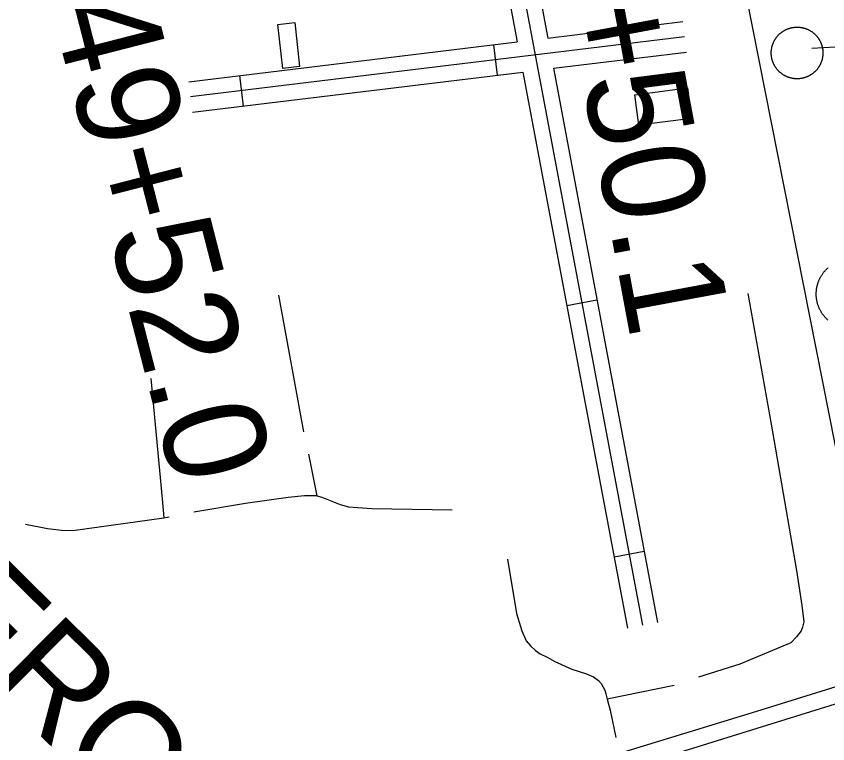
# Model space of a CAD drawing. Extents: x 3651524 to 3689615, y 505651 to 531377.
# Drawn here: x 3672779 to 3673572, y 513153 to 513864 of the extents above; entities that cross this region are included whole.
import ezdxf

# ---------------------------------------------------------------- set-up
doc = ezdxf.new("R2010")
doc.units = 0
for name, color, linetype in [('V-BLDG-OTLN', 7, 'Continuous'), ('V-CHAN-NAID', 7, 'Continuous'), ('V-DOMW-TANK', 7, 'Continuous'), ('V-RAIL-TRAK', 7, 'Continuous'), ('V-ROAD-CNTR', 7, 'Continuous'), ('V-SITE-OTLN', 7, 'Continuous'), ('V-SURV-IDEN', 7, 'Continuous'), ('V-TOPO-SHOR', 7, 'Continuous'), ('V-UTIL-LINE', 7, 'Continuous')]:
    doc.layers.add(name, color=color, linetype=linetype)

msp = doc.modelspace()

# ---------------------------------------------------------------- linework, layer by layer
at = {"layer": 'V-BLDG-OTLN'}
for points in [[(3673050.953, 513857.666), (3673055.764, 513814.588), (3673039.335, 513812.753), (3673034.53, 513855.831)], [(3673434.765, 513793.875), (3673438.662, 513764.068), (3673387.321, 513757.355), (3673383.423, 513787.16)]]:
    msp.add_lwpolyline(points, close=True, dxfattribs=at)
at = {"layer": 'V-DOMW-TANK'}
for points in [[(3673525.784, 513847.442), (3673526.126, 513847.721), (3673526.472, 513847.991), (3673526.824, 513848.257), (3673527.181, 513848.518), (3673527.541, 513848.769), (3673527.906, 513849.015), (3673528.276, 513849.257), (3673528.649, 513849.49), (3673529.028, 513849.718), (3673529.409, 513849.939), (3673529.794, 513850.154), (3673530.183, 513850.361), (3673530.574, 513850.561), (3673530.972, 513850.754), (3673531.371, 513850.942), (3673531.772, 513851.121), (3673532.178, 513851.295), (3673532.587, 513851.459), (3673532.997, 513851.618), (3673533.413, 513851.768), (3673533.828, 513851.913), (3673534.248, 513852.048), (3673534.668, 513852.179), (3673535.092, 513852.3), (3673535.518, 513852.415), (3673535.946, 513852.521), (3673536.374, 513852.622), (3673536.806, 513852.716), (3673537.238, 513852.798), (3673537.673, 513852.876), (3673538.107, 513852.945), (3673538.543, 513853.007), (3673538.981, 513853.06), (3673539.42, 513853.107), (3673539.858, 513853.146), (3673540.298, 513853.177), (3673540.738, 513853.201), (3673541.179, 513853.216), (3673541.619, 513853.224), (3673542.059, 513853.226), (3673542.5, 513853.218), (3673542.938, 513853.203), (3673543.38, 513853.181), (3673543.821, 513853.15), (3673544.259, 513853.111), (3673544.697, 513853.066), (3673545.136, 513853.011), (3673545.572, 513852.952), (3673546.008, 513852.884), (3673546.442, 513852.808), (3673546.874, 513852.724), (3673547.306, 513852.632), (3673547.734, 513852.534), (3673548.162, 513852.427), (3673548.588, 513852.315), (3673549.012, 513852.194), (3673549.434, 513852.065), (3673549.854, 513851.93), (3673550.27, 513851.786), (3673550.684, 513851.637)], [(3673550.684, 513851.637), (3673551.095, 513851.479), (3673551.505, 513851.311), (3673551.91, 513851.141), (3673552.314, 513850.963), (3673552.713, 513850.774), (3673553.11, 513850.584), (3673553.502, 513850.385), (3673553.891, 513850.179), (3673554.278, 513849.966), (3673554.661, 513849.744), (3673555.038, 513849.519), (3673555.41, 513849.284), (3673555.781, 513849.048), (3673556.148, 513848.8), (3673556.506, 513848.548), (3673556.864, 513848.288), (3673557.217, 513848.024), (3673557.565, 513847.754), (3673557.907, 513847.475), (3673558.245, 513847.193), (3673558.579, 513846.904), (3673558.906, 513846.609), (3673559.228, 513846.31), (3673559.545, 513846.007), (3673559.859, 513845.693), (3673560.164, 513845.376), (3673560.465, 513845.054), (3673560.76, 513844.727), (3673561.051, 513844.393), (3673561.333, 513844.057), (3673561.612, 513843.715), (3673561.884, 513843.369), (3673562.148, 513843.017), (3673562.408, 513842.66), (3673562.662, 513842.3), (3673562.908, 513841.933), (3673563.148, 513841.565), (3673563.383, 513841.192), (3673563.611, 513840.813), (3673563.83, 513840.432), (3673564.045, 513840.047), (3673564.252, 513839.658), (3673564.452, 513839.267), (3673564.647, 513838.869), (3673564.833, 513838.47), (3673565.013, 513838.069), (3673565.187, 513837.663), (3673565.351, 513837.254), (3673565.509, 513836.844), (3673565.661, 513836.428), (3673565.804, 513836.013), (3673565.941, 513835.595), (3673566.07, 513835.173), (3673566.191, 513834.749), (3673566.306, 513834.323), (3673566.414, 513833.899), (3673566.513, 513833.467), (3673566.605, 513833.035), (3673566.691, 513832.603), (3673566.764, 513832.166), (3673566.836, 513831.734), (3673566.898, 513831.298), (3673566.953, 513830.86), (3673566.998, 513830.421), (3673567.037, 513829.983), (3673567.07, 513829.543), (3673567.092, 513829.103), (3673567.108, 513828.662), (3673567.117, 513828.222), (3673567.117, 513827.782), (3673567.111, 513827.341), (3673567.096, 513826.901), (3673567.072, 513826.461), (3673567.041, 513826.02), (3673567.006, 513825.582), (3673566.959, 513825.144), (3673566.906, 513824.705), (3673566.844, 513824.269), (3673566.775, 513823.835), (3673566.699, 513823.403), (3673566.615, 513822.967), (3673566.525, 513822.535), (3673566.427, 513822.107), (3673566.32, 513821.679), (3673566.205, 513821.253), (3673566.084, 513820.831), (3673565.958, 513820.409), (3673565.82, 513819.989), (3673565.679, 513819.571), (3673565.527, 513819.157), (3673565.37, 513818.746), (3673565.206, 513818.338), (3673565.034, 513817.931), (3673564.856, 513817.529), (3673564.669, 513817.13), (3673564.477, 513816.733), (3673564.276, 513816.339), (3673564.069, 513815.95), (3673563.856, 513815.565), (3673563.637, 513815.182)], [(3673525.487, 513808.758), (3673525.153, 513809.046), (3673524.825, 513809.341), (3673524.504, 513809.642), (3673524.187, 513809.948), (3673523.875, 513810.259), (3673523.568, 513810.576), (3673523.267, 513810.898), (3673522.972, 513811.226), (3673522.681, 513811.557), (3673522.399, 513811.895), (3673522.12, 513812.237), (3673521.85, 513812.583), (3673521.584, 513812.936), (3673521.323, 513813.29), (3673521.072, 513813.652), (3673520.824, 513814.017), (3673520.584, 513814.388), (3673520.351, 513814.76), (3673520.123, 513815.137), (3673519.902, 513815.52), (3673519.687, 513815.905), (3673519.48, 513816.294), (3673519.28, 513816.686), (3673519.087, 513817.083), (3673518.899, 513817.48), (3673518.72, 513817.886), (3673518.548, 513818.289), (3673518.382, 513818.697), (3673518.223, 513819.108), (3673518.071, 513819.522), (3673517.928, 513819.94), (3673517.791, 513820.358), (3673517.662, 513820.779), (3673517.541, 513821.203), (3673517.426, 513821.629), (3673517.32, 513822.055), (3673517.219, 513822.485), (3673517.127, 513822.916), (3673517.043, 513823.348), (3673516.967, 513823.782), (3673516.896, 513824.218), (3673516.834, 513824.652), (3673516.781, 513825.091), (3673516.734, 513825.529), (3673516.695, 513825.969), (3673516.664, 513826.407), (3673516.64, 513826.848), (3673516.623, 513827.288), (3673516.615, 513827.728), (3673516.615, 513828.171), (3673516.623, 513828.611), (3673516.64, 513829.051), (3673516.66, 513829.492), (3673516.691, 513829.93), (3673516.726, 513830.37), (3673516.775, 513830.809), (3673516.828, 513831.243), (3673516.887, 513831.683), (3673516.957, 513832.117), (3673517.033, 513832.551), (3673517.117, 513832.984), (3673517.207, 513833.416), (3673517.305, 513833.846), (3673517.412, 513834.272), (3673517.526, 513834.698), (3673517.647, 513835.122), (3673517.776, 513835.544), (3673517.911, 513835.963), (3673518.055, 513836.379), (3673518.204, 513836.795), (3673518.362, 513837.206), (3673518.526, 513837.614), (3673518.698, 513838.02), (3673518.878, 513838.423), (3673519.062, 513838.822), (3673519.255, 513839.22), (3673519.456, 513839.611), (3673519.662, 513840.002), (3673519.875, 513840.387), (3673520.095, 513840.768), (3673520.322, 513841.147), (3673520.555, 513841.52), (3673520.795, 513841.888), (3673521.041, 513842.257), (3673521.293, 513842.617), (3673521.551, 513842.974), (3673521.817, 513843.326), (3673522.087, 513843.674), (3673522.362, 513844.016), (3673522.646, 513844.354), (3673522.935, 513844.688), (3673523.23, 513845.016), (3673523.531, 513845.337), (3673523.836, 513845.654), (3673524.148, 513845.968), (3673524.465, 513846.275), (3673524.787, 513846.574), (3673525.114, 513846.871), (3673525.446, 513847.16), (3673525.784, 513847.442)], [(3673563.637, 513815.182), (3673563.41, 513814.805), (3673563.176, 513814.431), (3673562.937, 513814.062), (3673562.691, 513813.695), (3673562.439, 513813.335), (3673562.181, 513812.979), (3673561.915, 513812.626), (3673561.644, 513812.276), (3673561.37, 513811.936), (3673561.085, 513811.598), (3673560.797, 513811.262), (3673560.502, 513810.935), (3673560.201, 513810.613), (3673559.895, 513810.296), (3673559.584, 513809.984), (3673559.267, 513809.679), (3673558.945, 513809.378), (3673558.617, 513809.081), (3673558.286, 513808.793), (3673557.948, 513808.51), (3673557.606, 513808.231), (3673557.26, 513807.959), (3673556.907, 513807.695), (3673556.551, 513807.435), (3673556.191, 513807.181), (3673555.826, 513806.935), (3673555.455, 513806.695), (3673555.083, 513806.46), (3673554.706, 513806.233), (3673554.323, 513806.013), (3673553.938, 513805.798), (3673553.549, 513805.592), (3673553.158, 513805.391), (3673552.762, 513805.196), (3673552.365, 513805.01), (3673551.959, 513804.832), (3673551.554, 513804.658), (3673551.146, 513804.492), (3673550.735, 513804.334), (3673550.321, 513804.182), (3673549.903, 513804.039), (3673549.485, 513803.902), (3673549.064, 513803.773), (3673548.64, 513803.652), (3673548.214, 513803.537), (3673547.788, 513803.429), (3673547.358, 513803.331), (3673546.928, 513803.238), (3673546.493, 513803.154), (3673546.061, 513803.077), (3673545.625, 513803.007), (3673545.189, 513802.945), (3673544.75, 513802.892), (3673544.31, 513802.845), (3673543.874, 513802.806), (3673543.434, 513802.776), (3673542.993, 513802.751), (3673542.553, 513802.737), (3673542.113, 513802.726), (3673541.672, 513802.726), (3673541.232, 513802.737), (3673540.794, 513802.749), (3673540.351, 513802.771), (3673539.911, 513802.802), (3673539.473, 513802.839), (3673539.035, 513802.886), (3673538.596, 513802.939), (3673538.16, 513802.999), (3673537.726, 513803.068), (3673537.292, 513803.144), (3673536.857, 513803.228), (3673536.427, 513803.318), (3673535.997, 513803.417), (3673535.569, 513803.523), (3673535.143, 513803.638), (3673534.719, 513803.759), (3673534.297, 513803.888), (3673533.88, 513804.023), (3673533.462, 513804.168), (3673533.048, 513804.318), (3673532.637, 513804.473), (3673532.227, 513804.637), (3673531.821, 513804.809), (3673531.418, 513804.989), (3673531.019, 513805.174), (3673530.625, 513805.366), (3673530.23, 513805.567), (3673529.841, 513805.774), (3673529.456, 513805.987), (3673529.075, 513806.206), (3673528.694, 513806.431), (3673528.321, 513806.667), (3673527.951, 513806.906), (3673527.586, 513807.152), (3673527.226, 513807.404), (3673526.865, 513807.662), (3673526.515, 513807.928), (3673526.167, 513808.199), (3673525.825, 513808.475), (3673525.487, 513808.758)], [(3673562.285, 513581.673), (3673562.103, 513582.241), (3673561.929, 513582.812), (3673561.767, 513583.388), (3673561.616, 513583.965), (3673561.472, 513584.545), (3673561.337, 513585.126), (3673561.218, 513585.71), (3673561.106, 513586.296), (3673561.005, 513586.886), (3673560.913, 513587.475), (3673560.833, 513588.067), (3673560.762, 513588.659), (3673560.702, 513589.253), (3673560.651, 513589.849), (3673560.612, 513590.445), (3673560.584, 513591.041), (3673560.565, 513591.637), (3673560.555, 513592.235), (3673560.557, 513592.831), (3673560.571, 513593.429), (3673560.592, 513594.025), (3673560.627, 513594.621), (3673560.67, 513595.217), (3673560.725, 513595.809), (3673560.788, 513596.405), (3673560.864, 513596.997), (3673560.95, 513597.588), (3673561.044, 513598.176), (3673561.151, 513598.764), (3673561.266, 513599.35), (3673561.393, 513599.933), (3673561.53, 513600.515), (3673561.675, 513601.095), (3673561.833, 513601.67), (3673561.999, 513602.244), (3673562.173, 513602.813), (3673562.361, 513603.38), (3673562.558, 513603.945), (3673562.765, 513604.505), (3673562.978, 513605.062), (3673563.205, 513605.615), (3673563.441, 513606.163), (3673563.686, 513606.708), (3673563.94, 513607.247), (3673564.204, 513607.783), (3673564.477, 513608.314), (3673564.759, 513608.84), (3673565.05, 513609.362), (3673565.349, 513609.878), (3673565.659, 513610.388), (3673565.978, 513610.894), (3673566.304, 513611.394), (3673566.64, 513611.888), (3673566.984, 513612.375), (3673567.338, 513612.856), (3673567.698, 513613.331), (3673568.067, 513613.8), (3673568.444, 513614.263), (3673568.829, 513614.72), (3673569.224, 513615.168)], [(3673569.224, 513615.168), (3673569.623, 513615.613), (3673570.033, 513616.047), (3673570.449, 513616.477), (3673570.873, 513616.895), (3673571.303, 513617.309), (3673571.741, 513617.714), (3673572.188, 513618.111)], [(3673572.005, 513566.873), (3673571.563, 513567.274), (3673571.129, 513567.681), (3673570.701, 513568.099), (3673570.281, 513568.521), (3673569.869, 513568.953), (3673569.462, 513569.392), (3673569.064, 513569.838), (3673568.673, 513570.289), (3673568.29, 513570.747), (3673567.917, 513571.212), (3673567.551, 513571.683), (3673567.192, 513572.165), (3673566.844, 513572.646), (3673566.504, 513573.137), (3673566.168, 513573.633), (3673565.847, 513574.135), (3673565.534, 513574.643), (3673565.228, 513575.155), (3673564.931, 513575.673), (3673564.643, 513576.195), (3673564.364, 513576.723), (3673564.096, 513577.258), (3673563.836, 513577.795), (3673563.586, 513578.337), (3673563.344, 513578.882), (3673563.113, 513579.433), (3673562.892, 513579.988), (3673562.679, 513580.545), (3673562.478, 513581.11), (3673562.285, 513581.673)]]:
    msp.add_lwpolyline(points, dxfattribs=at)
at = {"layer": 'V-RAIL-TRAK'}
for points in [[(3674293.276, 513430.341), (3674148.577, 513385.209), (3674010.879, 513342.326), (3673826.701, 513284.986), (3673789.218, 513273.413), (3673656.049, 513232.301), (3673574.457, 513206.848), (3673497.978, 513182.993), (3673324.461, 513129.983), (3673170.845, 513082.119), (3673001.31, 513030.553), (3672946.39, 513013.208), (3672935.726, 513009.038), (3672921.722, 513002.79), (3672865.232, 512977.157), (3672812.873, 512955.041), (3672795.524, 512949.261), (3672675.018, 512911.838)], [(3672812.873, 512955.041), (3672939.288, 512992.845), (3673094.174, 513041.847), (3673258.817, 513093.217), (3673435.754, 513147.155), (3673641.363, 513210.928), (3673864.724, 513280.994), (3674061.944, 513342.012), (3674279.26, 513409.134), (3674317.688, 513421.53)]]:
    msp.add_lwpolyline(points, dxfattribs=at)
at = {"layer": 'V-ROAD-CNTR'}
for p, q in [((3673245.219, 513836.074), (3673248.843, 513806.294)), ((3672997.051, 513805.873), (3673000.675, 513776.093)), ((3673346.341, 513586.242), (3673316.857, 513580.7)), ((3673392.525, 513340.545), (3673363.042, 513335.003))]:
    msp.add_line(p, q, dxfattribs=at)
for points in [[(3673215.252, 514121.232), (3673268.325, 513838.886)], [(3673229.994, 514124.003), (3673390.796, 513268.548)], [(3673244.735, 514126.774), (3673298.168, 513842.518)], [(3673298.168, 513842.518), (3673430.101, 513858.573)], [(3673431.913, 513843.683), (3672949.229, 513784.943)], [(3672947.417, 513799.833), (3673268.325, 513838.886)], [(3673303.721, 513812.972), (3673433.725, 513828.793)], [(3673303.721, 513812.972), (3673405.538, 513271.319)], [(3672951.041, 513770.053), (3673273.878, 513809.341)], [(3673273.878, 513809.341), (3673376.054, 513265.777)]]:
    msp.add_lwpolyline(points, dxfattribs=at)
at = {"layer": 'V-SITE-OTLN'}
msp.add_lwpolyline([(3674884.886, 513586.691), (3674650.707, 513515.621), (3674434.078, 513452.967), (3674143.889, 513355.386), (3674063.067, 513326.609), (3673628.897, 513193.61), (3673436.344, 514166.883), (3674074.48, 514409.01), (3674225.471, 514470.088), (3674407.327, 514535.339), (3674600.652, 514605.747), (3674670.688, 514630.016), (3674771.109, 514669.848), (3674961.09, 514740.315)], dxfattribs=at)
at = {"layer": 'V-TOPO-SHOR'}
for p, q in [((3673035.171, 513591.32), (3673059.563, 513457.745)), ((3673064.372, 513435.719), (3673072.449, 513395.181)), ((3673421.764, 513209.839), (3673356.41, 513196.328))]:
    msp.add_line(p, q, dxfattribs=at)
for points in [[(3673493.677, 513592.712), (3673516.627, 513465.294), (3673541.324, 513322.225), (3673546.542, 513287.902), (3673548.556, 513271.989), (3673547.253, 513266.724), (3673545.815, 513263.168), (3673541.359, 513257.237), (3673535.715, 513251.433), (3673485.909, 513230.523), (3673445.685, 513217.924)], [(3672910.325, 513509.613), (3672921.436, 513392.072), (3672923.023, 513373.693)], [(3672952.371, 513379.491), (3673002.735, 513387.775), (3673044.553, 513393.798), (3673060.599, 513395.549), (3673071.912, 513395.316), (3673072.449, 513395.181), (3673077.573, 513393.882), (3673082.314, 513391.92), (3673095.352, 513386.56), (3673103.644, 513384.476), (3673126.276, 513382.561), (3673204.889, 513381.414)], [(3672787.826, 513367.236), (3672809.281, 513363.211), (3672823.099, 513361.536), (3672834.281, 513361.3), (3672923.023, 513373.693), (3672928.309, 513374.43)], [(3673258.895, 513333.171), (3673267.562, 513280.173), (3673272.997, 513263.216), (3673277.101, 513253.492), (3673281.322, 513248.503), (3673286.203, 513244.042), (3673290.946, 513240.765), (3673297.532, 513237.493), (3673305.042, 513233.038), (3673321.899, 513225.584), (3673336.119, 513221.014), (3673342.967, 513218.137), (3673347.977, 513214.467), (3673350.483, 513211.579), (3673353.92, 513205.142), (3673355.112, 513201.593)], [(3673355.112, 513201.593), (3673356.41, 513196.328), (3673359.099, 513185.422), (3673364.823, 513158.731)]]:
    msp.add_lwpolyline(points, dxfattribs=at)
at = {"layer": 'V-UTIL-LINE'}
msp.add_line((3673595.174, 513834.733), (3673556.193, 513832.263), dxfattribs=at)

# ---------------------------------------------------------------- texts
at = {"layer": 'V-CHAN-NAID'}
for s, p in [('MARRERO WATER', (3672406.21, 513553.501)), ('INTAKE (99.3) (6)', (3672244.43, 513483.419))]:
    msp.add_text(s, height=100, rotation=315.23877, dxfattribs=at).set_placement(p)
at = {"layer": 'V-SURV-IDEN'}
for s, rotation, p in [('852+50.1', 280.563214, (3673276.482, 514099.067)), ('849+52.0', 284.421071, (3672793.963, 513944.737))]:
    msp.add_text(s, height=100, rotation=rotation, dxfattribs=at).set_placement(p)

doc.saveas('drawing.dxf')
